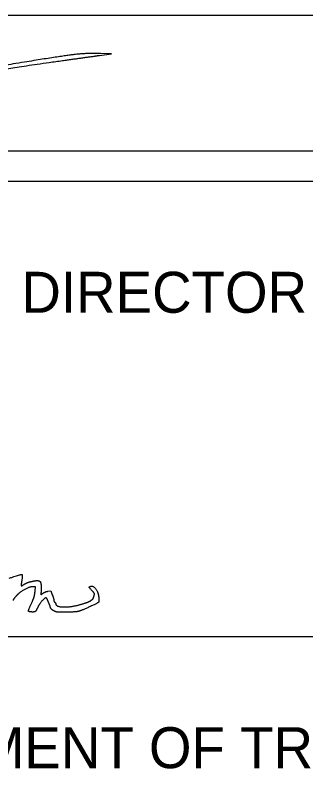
# Model space of a CAD drawing. Extents: x -84548 to 2262448, y -162180 to 525962.
# Drawn here: x 144196 to 149446, y -39877 to -26153 of the extents above; entities that cross this region are included whole.
import ezdxf

# ---------------------------------------------------------------- set-up
doc = ezdxf.new("R2010")
doc.units = 0
for name, color, linetype in [('Default', 7, 'Continuous'), ('GM_X_County', 7, 'Continuous'), ('GM_X_Section', 7, 'Continuous')]:
    doc.layers.add(name, color=color, linetype=linetype)

msp = doc.modelspace()

# ---------------------------------------------------------------- linework, layer by layer
at = {"layer": 'Default'}
for points in [[(144557, -36539), (144564, -36466), (144523, -36466)], [(144788, -36547), (144839, -36539), (144866, -36610)]]:
    msp.add_lwpolyline(points, dxfattribs=at)
for points in [[(144090, -36312), (144303, -36239), (144334, -36247), (144312, -36374)], [(144344, -36431), (144382, -36404), (144478, -36371), (144551, -36359)], [(144551, -36359), (144628, -36347), (144668, -36402), (144664, -36514)], [(144523, -36466), (144456, -36466), (144278, -36563), (144213, -36634)], [(144312, -36374), (144305, -36414), (144302, -36449), (144304, -36451)], [(144304, -36451), (144306, -36454), (144324, -36445), (144344, -36431)], [(145562, -36511), (145534, -36481), (145533, -36467), (145557, -36458)], [(145557, -36458), (145603, -36440), (145700, -36572), (145705, -36658)], [(144213, -36634), (144183, -36669), (144158, -36703), (144158, -36712)], [(144479, -36791), (144527, -36686), (144548, -36617), (144557, -36539)], [(144664, -36514), (144661, -36612), (144660, -36610), (144701, -36581)], [(144701, -36581), (144721, -36567), (144760, -36552), (144788, -36547)], [(144866, -36610), (144881, -36650), (144893, -36693), (144893, -36706)], [(145610, -36665), (145631, -36603), (145623, -36577), (145562, -36511)], [(144751, -36668), (144728, -36668), (144632, -36777), (144607, -36830)], [(144781, -36703), (144773, -36684), (144760, -36668), (144751, -36668)], [(144812, -36778), (144803, -36756), (144789, -36722), (144781, -36703)], [(144830, -36829), (144830, -36823), (144822, -36800), (144812, -36778)], [(144893, -36706), (144893, -36719), (144901, -36739), (144912, -36749)], [(144912, -36749), (144922, -36759), (144931, -36774), (144931, -36781)], [(144931, -36781), (144931, -36826), (145198, -36834), (145352, -36793)], [(145352, -36793), (145477, -36760), (145599, -36700), (145610, -36665)], [(145705, -36658), (145710, -36739), (145696, -36755), (145573, -36813)], [(144518, -36922), (144441, -36922), (144433, -36893), (144479, -36791)], [(144607, -36830), (144577, -36896), (144551, -36922), (144518, -36922)], [(144912, -36911), (144875, -36893), (144831, -36849), (144830, -36829)], [(145070, -36927), (144991, -36928), (144937, -36922), (144912, -36911)], [(145573, -36813), (145389, -36900), (145278, -36925), (145070, -36927)]]:
    msp.add_open_spline(points, degree=2, dxfattribs=at)
at = {"layer": 'GM_X_County'}
for p, q in [((133817, -29146), (152297, -29146)), ((133817, -37364), (152297, -37364))]:
    msp.add_line(p, q, dxfattribs=at)
msp.add_lwpolyline([(133817, -28607), (133817, -26153), (152318, -26153), (152318, -28607)], close=True, dxfattribs=at)
at = {"layer": 'GM_X_Section'}
msp.add_lwpolyline([(145717, -26878), (145935, -26848), (145736, -26842)], dxfattribs=at)
for points in [[(145736, -26842), (145502, -26836), (145058, -26887), (144363, -27000)], [(145048, -26971), (145297, -26937), (145598, -26895), (145717, -26878)], [(143500, -27314), (143500, -27238), (144147, -27094), (145048, -26971)], [(144363, -27000), (143728, -27103), (143682, -27096), (143852, -26926)]]:
    msp.add_open_spline(points, degree=2, dxfattribs=at)

# ---------------------------------------------------------------- texts
for s, p in [('DISTRICT 10 DEPUTY DIRECTOR', (133817, -31522)), ('DIRECTOR, DEPARTMENT OF TRANSPORTATION', (133817, -39740))]:
    msp.add_text(s, height=739.2, dxfattribs=at).set_placement(p)

doc.saveas('drawing.dxf')
